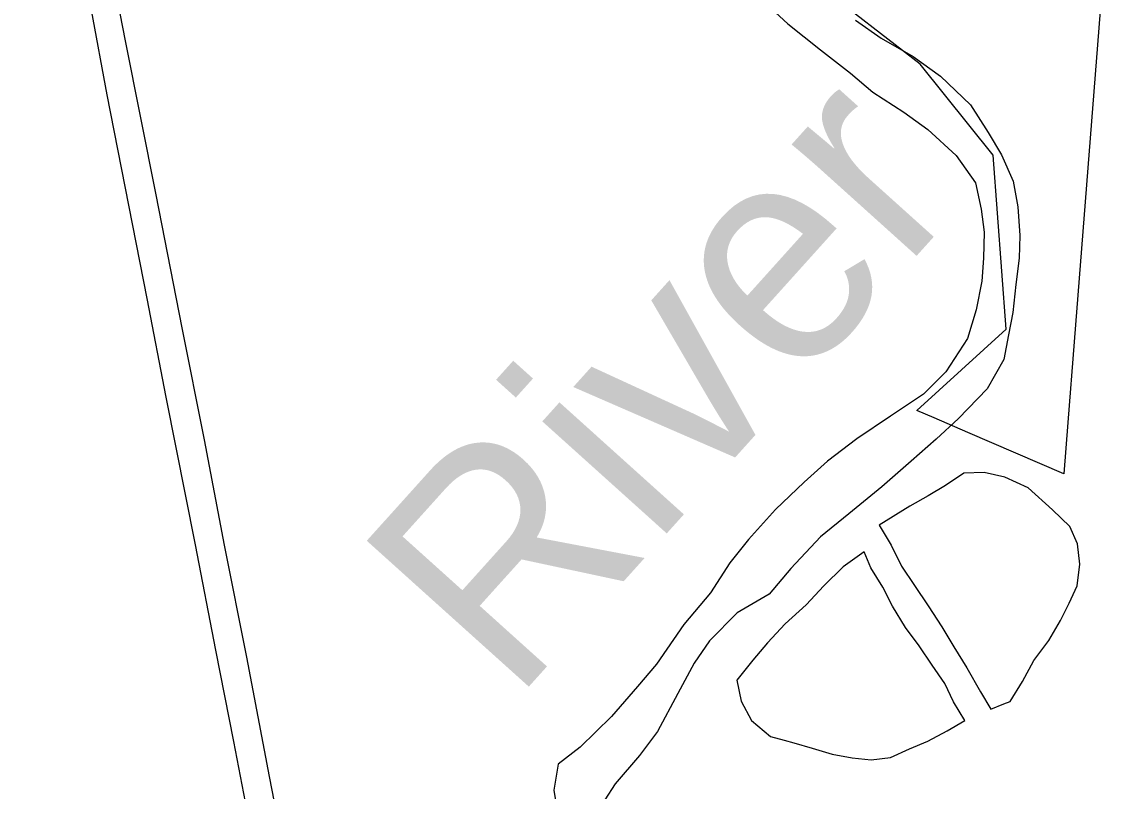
# Model space of a CAD drawing. Extents: x 0 to 34, y 0 to 22.
# Drawn here: x 7.1815 to 7.6567, y 17.42 to 17.7541 of the extents above; entities that cross this region are included whole.
import ezdxf

# ---------------------------------------------------------------- set-up
doc = ezdxf.new("R2010")
doc.units = 0
for name, color, linetype in [('GM_X_Major_River', 7, 'Continuous'), ('GM_X_Major_River_Text', 7, 'Continuous'), ('GM_X_Minor_Lake', 7, 'Continuous'), ('GM_X_US_Route', 7, 'Continuous'), ('SC_Shading1', 7, 'Continuous')]:
    doc.layers.add(name, color=color, linetype=linetype)

msp = doc.modelspace()

# ---------------------------------------------------------------- linework, layer by layer
at = {"layer": 'GM_X_Major_River'}
for points in [[(7.50158, 17.765), (7.5142, 17.75331), (7.52836, 17.74196), (7.5414, 17.73178), (7.55107, 17.72358), (7.56453, 17.7149), (7.57498, 17.70744), (7.58723, 17.69614), (7.59568, 17.68417), (7.59806, 17.67272), (7.59935, 17.66282), (7.59908, 17.65143), (7.59846, 17.64157), (7.59589, 17.6291), (7.59217, 17.61665), (7.58272, 17.60206), (7.573, 17.59242), (7.55873, 17.58288), (7.54407, 17.57297), (7.53132, 17.56339), (7.52123, 17.55414), (7.5088, 17.54228), (7.49711, 17.52926), (7.4889, 17.5192), (7.48062, 17.50611), (7.46891, 17.49233), (7.45711, 17.47514), (7.44891, 17.46546), (7.43759, 17.45243), (7.42399, 17.43908), (7.41433, 17.43172), (7.41254, 17.42037), (7.41452, 17.40779)], [(7.54347, 17.7549), (7.55467, 17.74704), (7.56852, 17.73912), (7.58046, 17.73048), (7.59345, 17.71802), (7.60113, 17.70607), (7.60698, 17.69644), (7.61202, 17.68492), (7.61403, 17.67386), (7.61487, 17.66131), (7.61464, 17.65144), (7.61323, 17.64008), (7.6118, 17.62796), (7.61005, 17.61813), (7.6079, 17.60755), (7.60076, 17.5948), (7.58831, 17.5818), (7.57861, 17.57292), (7.56776, 17.5633), (7.55497, 17.55221), (7.54064, 17.54039), (7.52826, 17.53043), (7.51541, 17.51668), (7.50603, 17.50551), (7.49218, 17.49748), (7.48012, 17.48523), (7.47344, 17.47552), (7.4663, 17.46239), (7.45755, 17.44589), (7.44971, 17.43544), (7.43917, 17.42316), (7.43012, 17.40932)]]:
    msp.add_lwpolyline(points, dxfattribs=at)
at = {"layer": 'GM_X_Minor_Lake'}
for points in [[(7.60801, 17.45786), (7.61071, 17.45895), (7.61607, 17.46763), (7.62105, 17.47669), (7.62755, 17.48537), (7.63254, 17.49406), (7.63637, 17.50161), (7.63984, 17.50917), (7.64104, 17.51864), (7.63998, 17.52737), (7.63663, 17.53498), (7.62912, 17.54224), (7.6186, 17.5518), (7.60842, 17.55643), (7.59935, 17.55839), (7.59065, 17.55807), (7.58267, 17.55282), (7.57507, 17.54833), (7.56709, 17.54383), (7.55378, 17.53559)], [(7.55378, 17.53559), (7.55901, 17.52683), (7.56348, 17.51769), (7.5691, 17.50931), (7.57508, 17.50054), (7.58107, 17.4914), (7.5863, 17.48264), (7.5919, 17.4735), (7.59788, 17.46321), (7.60236, 17.45559), (7.60801, 17.45786)], [(7.54726, 17.52388), (7.53814, 17.5175), (7.52975, 17.50922), (7.52212, 17.50093), (7.51298, 17.49265), (7.50535, 17.48437), (7.49887, 17.47683), (7.49199, 17.46816), (7.49381, 17.45904), (7.49829, 17.45067), (7.50656, 17.44378), (7.5125, 17.44219)], [(7.5125, 17.44219), (7.51675, 17.44105), (7.52468, 17.43872), (7.53336, 17.436), (7.54205, 17.43442), (7.55037, 17.4336), (7.55869, 17.43468), (7.56705, 17.43841), (7.57502, 17.44176), (7.58337, 17.44625), (7.59097, 17.45075), (7.58612, 17.45875), (7.58239, 17.46674), (7.57678, 17.47474), (7.57117, 17.48313), (7.56518, 17.49114), (7.55957, 17.50028), (7.55547, 17.50865), (7.55024, 17.51703), (7.54726, 17.52388)]]:
    msp.add_lwpolyline(points, dxfattribs=at)
at = {"layer": 'GM_X_US_Route'}
for points in [[(7.28295, 17.39265), (7.27348, 17.44153), (7.26566, 17.48123), (7.25682, 17.52705), (7.24414, 17.59117), (7.23591, 17.63395), (7.21844, 17.72249), (7.21171, 17.75923), (7.20811, 17.77724), (7.20588, 17.78828), (7.20376, 17.79882), (7.20118, 17.81185), (7.19528, 17.8409), (7.1941, 17.84689), (7.19272, 17.85423), (7.18814, 17.87894), (7.18611, 17.88994), (7.18454, 17.89867), (7.18043, 17.92522)], [(7.22528, 17.75185), (7.21943, 17.78238), (7.21799, 17.78957), (7.21653, 17.7969), (7.21634, 17.79789)], [(7.30472, 17.34573), (7.30453, 17.3467), (7.28904, 17.42644), (7.27913, 17.4782), (7.26947, 17.52687), (7.26075, 17.57255), (7.2511, 17.62123), (7.23978, 17.67903), (7.22641, 17.74594), (7.22528, 17.75185)]]:
    msp.add_lwpolyline(points, dxfattribs=at)
at = {"layer": 'SC_Shading1'}
msp.add_lwpolyline([(7.65996, 17.88802), (7.63858, 17.61521), (7.63583, 17.58013), (7.63408, 17.55782), (7.59239, 17.57581), (7.57769, 17.58215), (7.57024, 17.58537), (7.60891, 17.62064), (7.6033, 17.69619), (7.57156, 17.73581), (7.48097, 17.80597)], dxfattribs=at)

# ---------------------------------------------------------------- texts
at = {"layer": 'GM_X_Major_River_Text'}
msp.add_text('River', height=0.094708, rotation=48.005, dxfattribs=at).set_placement((7.39469, 17.45767))

doc.saveas('drawing.dxf')
